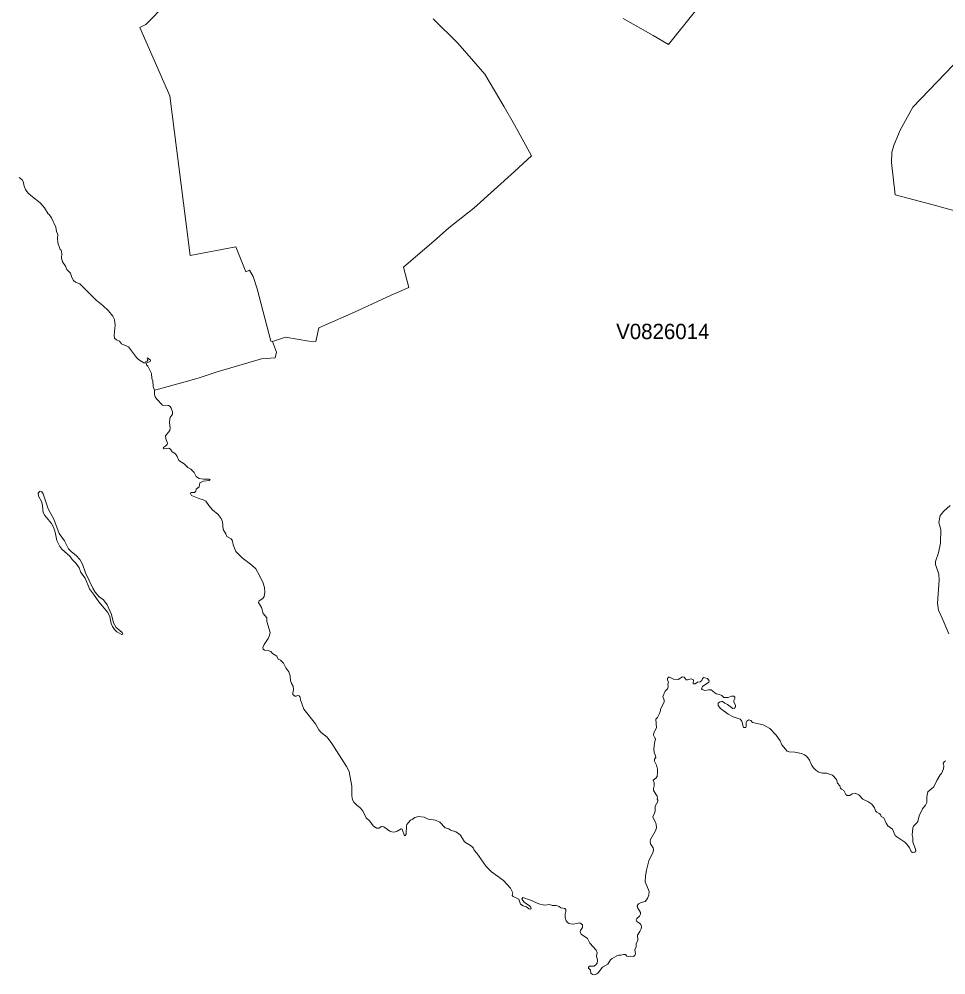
# Model space of a CAD drawing. Extents: x 369010 to 735936, y 6377141 to 6616555.
# Drawn here: x 490538 to 496599, y 6463662 to 6469913 of the extents above; entities that cross this region are included whole.
import ezdxf
from ezdxf.enums import TextEntityAlignment as Align

# ---------------------------------------------------------------- set-up
doc = ezdxf.new("R2010")
doc.units = 0
doc.header["$LTSCALE"] = 40
doc.layers.add('3', color=7, linetype='Continuous', lineweight=13)
doc.layers.add('4', color=7, linetype='Continuous')

msp = doc.modelspace()

# ---------------------------------------------------------------- linework, layer by layer
at = {"layer": '3'}
for points in [[(491175.16, 6467815.66), (491194.36, 6467807.72), (491207.6, 6467789.35), (491254.44, 6467768.99), (491305.25, 6467700.14), (491319.48, 6467687.07), (491354.73, 6467664.06), (491363.17, 6467664.06), (491365.49, 6467672.34), (491376.75, 6467676.14), (491379.89, 6467681.6), (491374.92, 6467693.36), (491378.4, 6467698.16), (491396.77, 6467682.1), (491394.79, 6467673.5), (491368.64, 6467662.08), (491370.62, 6467651.81), (491379.89, 6467643.21), (491403.06, 6467595.54), (491406.54, 6467561.78), (491412.49, 6467546.55), (491414.65, 6467510.47), (491422.76, 6467485.65), (491450.23, 6467492.93), (491678.13, 6467554.99), (491714.7, 6467567.74), (491833.87, 6467605.14), (492122.51, 6467691.04), (492213.04, 6467697.66), (492220.32, 6467734.57), (492195.82, 6467805.24), (492185.4, 6467807.55), (492095.2, 6468148.33), (492068.06, 6468229.59), (492045.55, 6468270.3), (492020.72, 6468261.2), (491955.18, 6468423.72), (491657.11, 6468367.29), (491524.04, 6469411.12), (491327.92, 6469857.49), (491366.32, 6469877.84), (491499.55, 6470013.23)], [(491499.55, 6470013.23), (491366.32, 6469877.84), (491327.92, 6469857.49), (491524.04, 6469411.12), (491657.11, 6468367.29), (491955.18, 6468423.72), (492020.72, 6468261.2), (492045.55, 6468270.3), (492068.06, 6468229.59), (492095.2, 6468148.33), (492185.4, 6467807.55), (492195.82, 6467805.24), (492279.57, 6467833.87), (492433.16, 6467806.06), (492479.17, 6467803.58), (492498.2, 6467894.44), (492730.57, 6467997.22), (492972.04, 6468106.95), (493086.24, 6468157.93), (493051.48, 6468291.82), (493267.96, 6468476.02), (493348.23, 6468547.52), (493512.41, 6468676.12), (493777.71, 6468917.09), (493888.6, 6469019.54), (493777.71, 6469222.28), (493710.68, 6469338.47), (493584.24, 6469553.79), (493408.14, 6469755.7), (493245.62, 6469915.58)], [(494960.57, 6469966.72), (494784.8, 6469746.27), (494684.67, 6469806.18), (494487.72, 6469917.89)], [(494487.72, 6469917.89), (494684.67, 6469806.18), (494784.8, 6469746.27), (494960.57, 6469966.72)], [(493245.62, 6469915.58), (493408.14, 6469755.7), (493584.24, 6469553.79), (493710.68, 6469338.47), (493777.71, 6469222.28), (493888.6, 6469019.54), (493777.71, 6468917.09), (493512.41, 6468676.12), (493348.23, 6468547.52), (493267.96, 6468476.02), (493051.48, 6468291.82), (493086.24, 6468157.93), (492972.04, 6468106.95), (492730.57, 6467997.22), (492498.2, 6467894.44), (492479.17, 6467803.58), (492433.16, 6467806.06), (492279.57, 6467833.87), (492195.82, 6467805.24), (492220.32, 6467734.57), (492213.04, 6467697.66), (492122.51, 6467691.04), (491833.87, 6467605.14), (491714.7, 6467567.74)], [(496856.75, 6469832.83), (496381.75, 6469336.64), (496300.65, 6469187.36), (496260.11, 6469093.02), (496244.71, 6469041.88), (496244.05, 6468976.18), (496266.73, 6468763.67), (496507.2, 6468700.45), (496681.48, 6468652.45)], [(496681.48, 6468652.45), (496507.2, 6468700.45), (496266.73, 6468763.67), (496244.05, 6468976.18), (496244.71, 6469041.88), (496260.11, 6469093.02), (496300.65, 6469187.36), (496381.75, 6469336.64), (496856.75, 6469832.83)], [(490537.97, 6468876.71), (490558.33, 6468862.31), (490566.93, 6468846.26), (490569.58, 6468826.56), (490579.35, 6468798.76), (490597.88, 6468774.1), (490624.86, 6468750.26), (490676.66, 6468712.53), (490704.47, 6468679.76), (490728.47, 6468639.71), (490735.42, 6468635.07), (490749.82, 6468613.56), (490777.95, 6468552.82), (490783.08, 6468523.03), (490791.36, 6468504.66), (490789.21, 6468481.15), (490791.85, 6468449.38), (490807.58, 6468406.35), (490813.37, 6468400.89), (490816.68, 6468380.03), (490816.02, 6468349.41), (490821.48, 6468326.41), (490841.84, 6468296.95), (490849.45, 6468276.59), (490874.11, 6468250.77), (490883.21, 6468224.13), (490894.14, 6468203.44), (490907.87, 6468193.18), (490934.85, 6468181.92), (491041.1, 6468075.34), (491085.95, 6468040.42), (491123.52, 6468004.83), (491152.16, 6467969.91), (491161.26, 6467948.4), (491165.89, 6467910.33), (491159.11, 6467846.12), (491162.91, 6467826.59), (491175.16, 6467815.66)], [(491714.7, 6467567.74), (491678.13, 6467554.99), (491450.23, 6467492.93), (491422.76, 6467485.65), (491423.25, 6467458.84), (491428.71, 6467441.62), (491439.31, 6467426.73), (491475.05, 6467388.99), (491514.61, 6467385.52), (491525.7, 6467378.4), (491533.48, 6467369.46), (491542.08, 6467343.65), (491541.26, 6467329.58), (491525.7, 6467307.9), (491523.22, 6467299.79), (491521.89, 6467275.79), (491527.02, 6467236.73), (491523.55, 6467223.32), (491495.74, 6467187.41), (491497.23, 6467167.38), (491508.32, 6467139.58), (491506, 6467131.3), (491498.23, 6467121.87), (491484.16, 6467114.09), (491481.01, 6467106.64), (491486.47, 6467101.51), (491517.75, 6467106.31), (491527.19, 6467101.18), (491539.77, 6467082.31), (491560.95, 6467070.23), (491571.71, 6467053.35), (491582.63, 6467026.71), (491618.22, 6467004.03), (491641.39, 6466980.86), (491662.07, 6466968.78), (491684.09, 6466948.42), (491696, 6466922.6), (491704.61, 6466914.33), (491714.87, 6466908.87), (491743.34, 6466903.74), (491780.91, 6466904.89), (491787.2, 6466902.25), (491780.24, 6466895.46), (491743.34, 6466891.99), (491719.5, 6466881.06), (491716.03, 6466854.42), (491696.83, 6466838.69), (491694.35, 6466824.63), (491685.74, 6466817.18), (491662.24, 6466816.02), (491659.59, 6466810.56), (491665.88, 6466797.98), (491720, 6466775.64), (491738.54, 6466771.83), (491759.72, 6466759.25), (491778.75, 6466731.78), (491803.75, 6466704.3), (491840.16, 6466673.35), (491858.86, 6466647.2), (491867.46, 6466624.53), (491872.1, 6466574.38), (491889.31, 6466547.24), (491895.93, 6466529.37), (491925.72, 6466513.15), (491934.33, 6466501.4), (491937.8, 6466474.92), (491954.52, 6466430.56), (491997.39, 6466389.52), (492059.95, 6466341.35), (492085.93, 6466317.36), (492111.09, 6466274.66), (492134.59, 6466223.85), (492142.86, 6466194.72), (492144.85, 6466164.6), (492140.55, 6466137.62), (492131.44, 6466124.21), (492108.93, 6466108.65), (492102.65, 6466098.39), (492123.5, 6466065.46), (492133.26, 6466025.24), (492157.92, 6465996.28), (492158.92, 6465973.11), (492178.94, 6465902.11), (492176.13, 6465882.58), (492166.53, 6465861.06), (492141.04, 6465822.33), (492132.44, 6465803.13), (492134.09, 6465792.87), (492143.36, 6465785.43), (492171.99, 6465782.28), (492185.4, 6465775.99), (492195.49, 6465763.58), (492223.3, 6465745.87), (492231.41, 6465726.67), (492247.79, 6465719.72), (492268.15, 6465699.69), (492281.56, 6465670.23), (492301.91, 6465642.93), (492310.52, 6465618.6), (492312.67, 6465586.49)], [(496627.69, 6466731.94), (496584.33, 6466694.37), (496561.99, 6466665.58), (496552.72, 6466619.73), (496565.46, 6466573.89), (496562.32, 6466486.33), (496551.06, 6466421.95), (496531.2, 6466365.02), (496530.71, 6466345.33), (496551.72, 6466282.1), (496554.87, 6466244.37), (496543.95, 6466093.92), (496549.57, 6466047.91), (496573.9, 6465995.62), (496618.09, 6465892.51)], [(496561.99, 6466665.58), (496584.33, 6466694.37), (496627.69, 6466731.94)], [(496618.09, 6465892.51), (496573.9, 6465995.62), (496549.57, 6466047.91), (496543.95, 6466093.92), (496554.87, 6466244.37), (496551.72, 6466282.1), (496530.71, 6466345.33), (496531.2, 6466365.02), (496551.06, 6466421.95), (496562.32, 6466486.33), (496565.46, 6466573.89), (496552.72, 6466619.73), (496561.99, 6466665.58)], [(492312.67, 6465586.49), (492319.62, 6465568.12), (492331.37, 6465550.08), (492333.36, 6465525.75), (492327.9, 6465506.22), (492328.23, 6465495.3), (492340.48, 6465485.37), (492350.57, 6465485.04), (492359.18, 6465488.51), (492369.11, 6465487.02), (492375.89, 6465479.08), (492379.37, 6465460.04), (492400.22, 6465399.64), (492476.02, 6465304.14), (492497.87, 6465263.76), (492512.43, 6465247.7), (492553.15, 6465217.08), (492583.43, 6465175.05), (492679.92, 6465025.76), (492696.31, 6464991.5), (492704.09, 6464954.76), (492713.19, 6464896.17), (492713.19, 6464832.12), (492717.66, 6464807.79), (492727.42, 6464790.91), (492745.96, 6464771.38), (492766.65, 6464755.66), (492785.52, 6464733.98), (492807.86, 6464688.96), (492832.68, 6464667.28), (492853.37, 6464636.5), (492875.71, 6464621.77), (492891.44, 6464621.1), (492908.48, 6464631.53), (492922.22, 6464629.21), (492961.94, 6464602.24), (492976.34, 6464596.61), (492990.24, 6464595.95), (493010.93, 6464601.24), (493036.42, 6464616.47), (493043.87, 6464614.15), (493058.1, 6464571.12), (493063.73, 6464572.45), (493068.53, 6464582.05), (493071.01, 6464637.49), (493074.15, 6464644.77), (493097.99, 6464674.23), (493109.41, 6464678.04), (493126.95, 6464690.62), (493149.29, 6464697.24), (493187.69, 6464694.09), (493213.67, 6464680.85), (493262.17, 6464674.56), (493288.48, 6464660.16), (493324.73, 6464624.25), (493348.89, 6464616.14), (493359.65, 6464607.86), (493395.07, 6464597.6), (493412.44, 6464587.18), (493424.03, 6464575.59), (493451.67, 6464531.24), (493497.02, 6464504.09), (493509.26, 6464490.69), (493513.07, 6464476.79), (493532.1, 6464458.91), (493592.68, 6464370.86), (493627.27, 6464336.6), (493706.55, 6464279.01), (493752.06, 6464228.36), (493766.29, 6464197.91), (493762.82, 6464180.86), (493768.77, 6464174.08), (493805.52, 6464157.03), (493817.1, 6464124.59), (493835.14, 6464113.34), (493856.16, 6464107.71), (493872.21, 6464093.48), (493879.17, 6464091.66), (493887.28, 6464095.46), (493885.45, 6464104.24), (493875.36, 6464113.67), (493840.77, 6464137.17), (493826.54, 6464157.69), (493832.33, 6464167.79), (493881.98, 6464151.07), (493935.93, 6464126.91), (493973.34, 6464118.63), (494007.93, 6464121.12), (494024.64, 6464114.83), (494050.79, 6464115.82), (494070.82, 6464108.87), (494081.58, 6464101.42), (494107.89, 6464095.8), (494112.69, 6464088.84), (494114.02, 6464077.09), (494108.55, 6464058.06), (494108.55, 6464037.21), (494115.17, 6464015.19), (494123.95, 6464003.61), (494134.37, 6463997.65)], [(494705.86, 6465033.04), (494693.94, 6465059.19), (494693.61, 6465071.77), (494701.22, 6465084.35), (494699.9, 6465095.6), (494690.47, 6465119.44), (494688.65, 6465138.3), (494692.78, 6465177.36), (494699.9, 6465206.66), (494696.59, 6465208.48), (494686.99, 6465230.16), (494687.98, 6465244.56), (494706.19, 6465278.65), (494702.55, 6465334.26), (494712.48, 6465346.18), (494725.39, 6465370.67), (494733, 6465392.02), (494732.67, 6465399.3), (494755.34, 6465446.47), (494755.67, 6465458.39), (494747.4, 6465481.73), (494761.96, 6465517.47), (494777.52, 6465533.53), (494782.32, 6465546.11), (494780.83, 6465562.49), (494784.47, 6465573.25), (494778.51, 6465591.79), (494779.18, 6465599.9), (494784.14, 6465608.17), (494790.43, 6465609.99), (494817.57, 6465595.59), (494847.36, 6465594.6), (494876.99, 6465610.32), (494888.24, 6465609), (494900.16, 6465592.61), (494909.59, 6465590.79), (494933.92, 6465598.74), (494947.99, 6465590.79), (494946.17, 6465570.93), (494949.81, 6465565.97), (494959.08, 6465565.64), (494974.97, 6465576.06), (494991.35, 6465579.54), (495002.77, 6465586.32), (495007.74, 6465600.56), (495013.36, 6465606.85), (495039.18, 6465601.22), (495049.78, 6465585.5), (495047.95, 6465576.39), (495007.41, 6465548.75), (495002.11, 6465540.15), (495001.45, 6465532.04), (495004.92, 6465527.9), (495022.47, 6465521.94), (495046.96, 6465526.41), (495063.68, 6465525.42), (495096.45, 6465499.27), (495118.79, 6465496.12), (495132.86, 6465490.17), (495147.59, 6465476.6), (495174.4, 6465475.44), (495196.74, 6465484.21), (495211.8, 6465484.87), (495217.43, 6465479.24), (495217.76, 6465468.49), (495211.14, 6465457.23), (495211.8, 6465446.47), (495223.06, 6465426.28), (495223.39, 6465414.37), (495215.28, 6465405.92), (495205.18, 6465403.77), (495170.26, 6465431.41), (495153.55, 6465438.36), (495138.82, 6465449.62), (495131.04, 6465449.62), (495118.96, 6465446.14), (495109.52, 6465438.69), (495110.18, 6465422.97), (495124.09, 6465403.44), (495175.23, 6465367.53), (495208.33, 6465348.66), (495253.84, 6465335.25), (495264.6, 6465320.36), (495275.19, 6465279.48), (495290.42, 6465278.82), (495293.56, 6465283.95), (495291.58, 6465313.24), (495297.53, 6465321.35), (495309.78, 6465328.97), (495324.02, 6465326.32), (495334.11, 6465312.58), (495403.46, 6465298.02), (495446.99, 6465272.53), (495489.69, 6465230.49), (495514.84, 6465192.09), (495526.43, 6465166.61), (495559.86, 6465125.73), (495574.26, 6465121.09), (495611.33, 6465119.11), (495654.69, 6465110)], [(495654.69, 6465110), (495673.56, 6465101.89), (495688.95, 6465089.98), (495707.82, 6465066.64), (495722.71, 6465032.38), (495732.98, 6465016), (495747.71, 6465000.94), (495767.9, 6464987.37), (495791.23, 6464980.75), (495817.22, 6464980.25), (495857.77, 6464967.67), (495883.25, 6464939.37), (495888.88, 6464915.37), (495904.27, 6464897.5), (495909.24, 6464883.1), (495915.86, 6464875.82), (495930.92, 6464868.2), (495944.49, 6464841.23), (495953.26, 6464835.27), (495970.47, 6464835.27), (495986.86, 6464845.69), (496004.73, 6464850.33), (496029.89, 6464838.74), (496056.04, 6464811.93), (496089.31, 6464796.21), (496115.12, 6464778.33), (496130.85, 6464755.33), (496138.46, 6464733.98), (496146.24, 6464725.54), (496162.96, 6464718.26), (496171.4, 6464710.48), (496176.36, 6464697.9), (496192.75, 6464688.8), (496207.31, 6464654.21), (496219.89, 6464637.16), (496249.68, 6464614.82), (496267.22, 6464574.27), (496277.98, 6464563.84), (496329.78, 6464529.25), (496343.69, 6464516.18), (496360.73, 6464493.5), (496371.66, 6464468.68), (496380.76, 6464462.88), (496395.82, 6464464.87), (496401.78, 6464473.64), (496400.29, 6464484.73), (496383.57, 6464528.92), (496383.57, 6464558.21), (496378.94, 6464575.59), (496382.41, 6464623.26), (496386.39, 6464635.01), (496408.73, 6464655.36), (496415.68, 6464665.79), (496424.45, 6464701.37), (496444.97, 6464747.55), (496465.99, 6464771.38), (496474.43, 6464788.76), (496473.77, 6464826.5), (496481.39, 6464858.77), (496518.79, 6464890.88), (496539.64, 6464934.24), (496560.99, 6464971.15), (496569.76, 6464979.92), (496582.01, 6465009.71), (496585.49, 6465029.24), (496580.36, 6465047.11), (496588.96, 6465056.88), (496599.06, 6465062.01)], [(494134.37, 6463997.65), (494155.39, 6463994.18), (494172.11, 6463994.84), (494204.55, 6464003.28), (494221.43, 6463989.38), (494222.42, 6463972.49), (494208.52, 6463951.97), (494207.36, 6463942.87), (494214.48, 6463927.15), (494254.53, 6463900.5), (494270.75, 6463869.39), (494312.62, 6463824.37), (494317.42, 6463805.83), (494314.77, 6463786.63), (494320.9, 6463758.66), (494317.42, 6463738.31), (494308.32, 6463725.4), (494295.41, 6463717.78), (494268.6, 6463718.45), (494262.64, 6463713.32), (494262.31, 6463706.53), (494274.22, 6463692.3), (494276.87, 6463672.77), (494288.79, 6463664.33), (494300.37, 6463661.84), (494315.77, 6463667.8), (494325.86, 6463676.24), (494353.17, 6463711.83), (494387.76, 6463732.84), (494405.3, 6463760.48), (494415.73, 6463769.92), (494446.18, 6463786.3), (494459.75, 6463790.44), (494475.15, 6463789.78), (494491.53, 6463795.07), (494502.78, 6463794.58), (494512.88, 6463785.31), (494525.46, 6463782.5), (494535.89, 6463785.31), (494556.24, 6463783.16), (494564.19, 6463787.96), (494568.16, 6463798.88), (494564.19, 6463826.85), (494572.3, 6463842.57), (494573.62, 6463864.26), (494583.72, 6463888.92), (494582.06, 6463922.18), (494597.78, 6463945.52), (494605.4, 6463963.06), (494607.22, 6463978.45), (494603.74, 6463991.36), (494595.63, 6464000.13), (494578.25, 6464010.56), (494573.95, 6464022.48), (494576.77, 6464030.26), (494595.3, 6464044.82), (494601.26, 6464059.22), (494600.93, 6464070.8), (494582.39, 6464102.58), (494580.74, 6464113.34), (494589.34, 6464125.92), (494605.4, 6464134.69), (494633.04, 6464142.63), (494647.77, 6464160.84), (494656.87, 6464185.33), (494657.86, 6464207.34), (494632.04, 6464270.24), (494634.03, 6464310.12), (494640.48, 6464346.7), (494657.2, 6464406.94), (494683.68, 6464467.02), (494686.16, 6464481.92), (494684.84, 6464493.5), (494667.96, 6464519.49), (494665.31, 6464534.05), (494667.63, 6464548.12), (494699.9, 6464603.89), (494705.86, 6464622.93), (494704.7, 6464646.59), (494698.41, 6464665.46), (494685.83, 6464683.67), (494683.02, 6464696.24), (494694.27, 6464719.58), (494697.42, 6464733.65), (494697.09, 6464766.42), (494714.13, 6464795.05), (494714.8, 6464805.64), (494710.99, 6464811.6), (494713.8, 6464821.36), (494710.99, 6464831.46), (494687.32, 6464868.86), (494685.83, 6464880.78), (494689.97, 6464898.82), (494689.97, 6464918.18), (494685.5, 6464935.23), (494702.71, 6464948.47), (494709.66, 6464960.39), (494713.14, 6464986.54), (494712.15, 6465007.23), (494705.86, 6465033.04)]]:
    msp.add_lwpolyline(points, dxfattribs=at)
msp.add_lwpolyline([(491209.09, 6465888.04), (491215.54, 6465890.02), (491211.24, 6465900.62), (491172.18, 6465934.05), (491155.47, 6465964.67), (491142.23, 6466018.29), (491113.26, 6466081.51), (491090.09, 6466114.61), (491062.62, 6466133.48), (491036.14, 6466166.08), (491021.24, 6466191.9), (490971.43, 6466292.36), (490952.56, 6466348.97), (490936.17, 6466377.93), (490912.01, 6466404.41), (490880.4, 6466427.91), (490861.53, 6466448.6), (490834.55, 6466500.07), (490800.29, 6466549.56), (490764.55, 6466642.07), (490728.47, 6466710.26), (490696.69, 6466808.07), (490687.59, 6466822.31), (490677.16, 6466825.29), (490671.86, 6466823.63), (490663.09, 6466812.71), (490665.41, 6466793.01), (490685.6, 6466757.76), (490691.06, 6466734.59), (490692.39, 6466701.32), (490695.86, 6466687.09), (490707.12, 6466667.23), (490750.48, 6466614.1), (490763.39, 6466590.93), (490774.48, 6466556.67), (490785.07, 6466503.55), (490804.1, 6466463.66), (490817.01, 6466445.95), (490869.97, 6466401.43), (490885.69, 6466379.25), (490911.68, 6466352.94), (490930.71, 6466323.81), (490942.79, 6466293.03), (490970.1, 6466257.28), (490998.4, 6466186.28), (491025.38, 6466152.84), (491058.65, 6466101.87), (491117.57, 6466032.85), (491131.8, 6466003.89), (491141.23, 6465959.7), (491148.85, 6465939.51), (491162.75, 6465919.81), (491177.97, 6465905.08)], close=True, dxfattribs=at)

# ---------------------------------------------------------------- texts
at = {"layer": '4'}
msp.add_text('V0826014', height=100, dxfattribs=at).set_placement((494747.37, 6467820.32), align=Align.CENTER)

doc.saveas('drawing.dxf')
